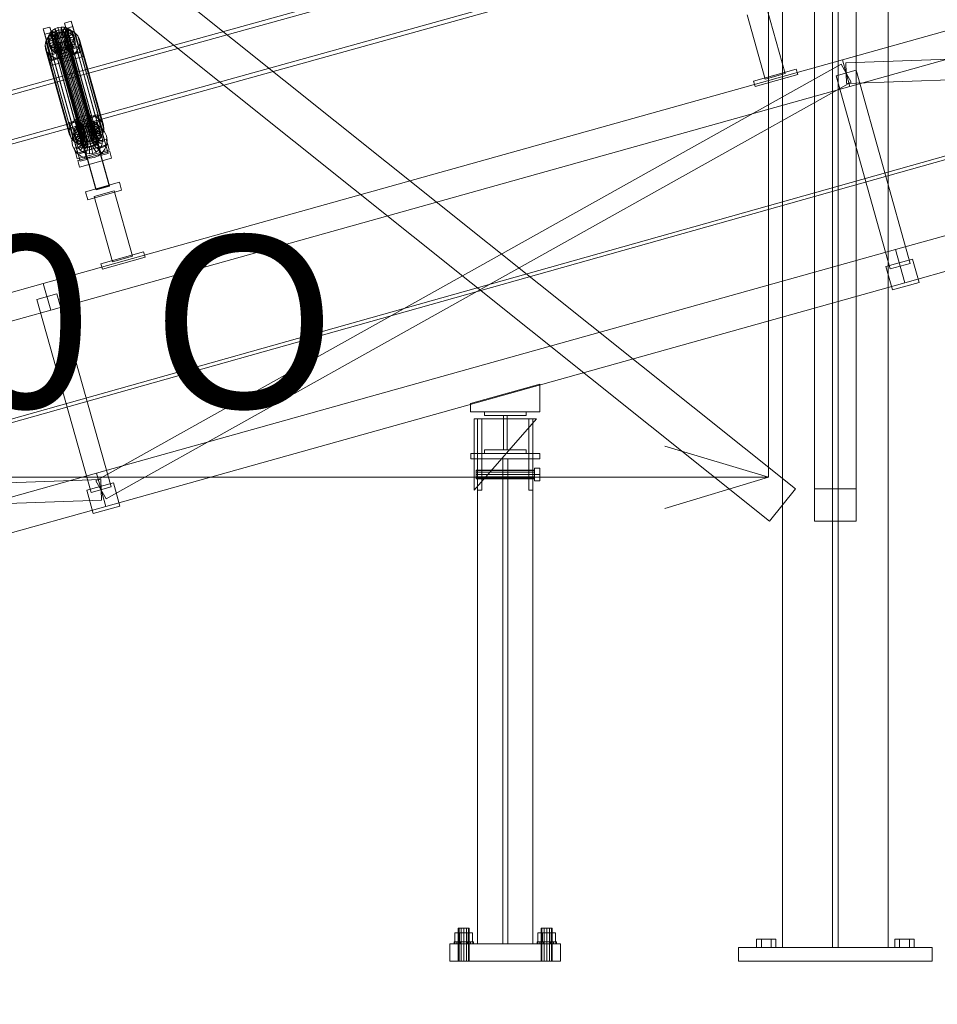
# Model space of a CAD drawing. Header units: millimetres. Extents: x -2233 to 61924, y -68080 to 6847.
# Tile 664 of 1022: x 3716 to 5043, y -62 to 1362. Entities that reach past the tile are written whole.
import ezdxf

# ---------------------------------------------------------------- set-up
doc = ezdxf.new("R2010")
doc.units = ezdxf.units.MM
for name, color, linetype, lineweight in [('COTAS_O', 1, 'Continuous', 0), ('COTAS_P', 1, 'Continuous', 0), ('lateral_C01', 7, 'Continuous', 0), ('lateral_tolva', 7, 'Continuous', 0)]:
    doc.layers.add(name, color=color, linetype=linetype, lineweight=lineweight)
doc.dimstyles.new('R19_100', dxfattribs={"dimtxt": 250, "dimasz": 150, "dimexe": 150, "dimexo": 80, "dimgap": 100, "dimtad": 1, "dimtih": 1, "dimtoh": 1, "dimdsep": 46, "dimcen": 0.09, "dimadec": 0, "dimazin": 0, "dimtfac": 1, "dimtdec": 4, "dimtofl": 0, "dimtmove": 0, "dimatfit": 3, "dimfxl": 1, "dimtolj": 1, "dimtzin": 0, "dimarcsym": 0})

# ---------------------------------------------------------------- blocks, each defined once
blk = doc.blocks.new('DIM_R27_1')
at = {"layer": 'COTAS_P'}
for p, q in [((807.3, 1106.7), (9950.7, 3666.7)), ((9950.7, 3666.7), (9794.1, 3669.6)), ((9950.7, 3666.7), (9818.4, 3582.9)), ((10193.4, 2800), (9950.7, 3666.7)), ((807.3, 1106.7), (939.7, 1190.4)), ((1050, 240), (807.3, 1106.7)), ((807.3, 1106.7), (963.9, 1103.8))]:
    blk.add_line(p, q, dxfattribs=at)
blk.add_text('9495 P', height=250, rotation=15.6414, dxfattribs=at).set_placement((5352.1, 2483))
blk = doc.blocks.new('DIM_R27_21')
at = {"layer": 'COTAS_O'}
for p, q in [((1349.2, 1600), (1349.2, 700)), ((4799.2, 1600), (4799.2, 700)), ((1349.2, 700), (1499.2, 745)), ((4799.2, 700), (4649.2, 745)), ((1349.2, 700), (4799.2, 700)), ((1349.2, 700), (1499.2, 655)), ((4799.2, 700), (4649.2, 655))]:
    blk.add_line(p, q, dxfattribs=at)
blk.add_text('3450 O', height=250, dxfattribs=at).set_placement((3074.2, 800))
blk = doc.blocks.new('DIM_R27_33')
at = {"layer": 'COTAS_P'}
for p, q in [((857.9, 0), (857.9, -2500)), ((61924.1, 0), (61924.1, -2500)), ((857.9, -2500), (1007.9, -2455)), ((61924.1, -2500), (61774.1, -2455)), ((857.9, -2500), (61924.1, -2500)), ((857.9, -2500), (1007.9, -2545)), ((61924.1, -2500), (61774.1, -2545))]:
    blk.add_line(p, q, dxfattribs=at)
blk.add_text('61066.24 P', height=250, dxfattribs=at).set_placement((31391, -2400))

msp = doc.modelspace()

# ---------------------------------------------------------------- linework, layer by layer
at = {"layer": 'lateral_C01'}
for p, q in [((1103.221, 51.156), (10242.208, 2626.749)), ((1104.577, 46.344), (10243.564, 2621.936)), ((4905.916, 1304.018), (6061.478, 1627.557)), ((4916.701, 1265.499), (6072.263, 1589.038)), ((4734.419, 1546.12), (3790.259, 1283.507)), ((3791.867, 1277.726), (4736.026, 1540.34)), ((3808.703, 1217.195), (4752.863, 1479.808)), ((4754.471, 1474.028), (3810.311, 1211.415)), ((4768.336, 1368.872), (4794.366, 1275.901)), ((4823.255, 1283.989), (4797.225, 1376.96)), ((3781.114, 1357.254), (3790.744, 1359.95)), ((3783.266, 1349.518), (3781.114, 1357.254)), ((3781.114, 1357.254), (3791.747, 1319.4)), ((3790.744, 1359.95), (3792.896, 1352.214)), ((3801.377, 1322.096), (3790.744, 1359.95)), ((3750.3, 1348.627), (3759.929, 1351.323)), ((3752.451, 1340.89), (3750.3, 1348.627)), ((3750.3, 1348.627), (3760.932, 1310.772)), ((3762.081, 1343.586), (3752.451, 1340.89)), ((3763.084, 1303.036), (3752.451, 1340.89)), ((3756.956, 1336.078), (3761.127, 1340.679)), ((3757.821, 1338.653), (3759.857, 1342.57)), ((3759.857, 1342.57), (3762.977, 1346.013)), ((3768.232, 1338.9), (3759.857, 1342.57)), ((3759.857, 1342.57), (3761.701, 1335.939)), ((3759.929, 1351.323), (3762.081, 1343.586)), ((3770.562, 1313.468), (3759.929, 1351.323)), ((3761.127, 1340.679), (3766.464, 1344.332)), ((3761.127, 1340.679), (3795.71, 1216.345)), ((3764.822, 1339.381), (3761.701, 1335.939)), ((3762.081, 1343.586), (3772.714, 1305.732)), ((3762.977, 1346.013), (3766.97, 1348.745)), ((3769.711, 1340.531), (3762.977, 1346.013)), ((3762.977, 1346.013), (3764.822, 1339.381)), ((3768.814, 1342.114), (3764.822, 1339.381)), ((3764.822, 1339.381), (3771.555, 1333.9)), ((3766.464, 1344.332), (3772.603, 1346.787)), ((3766.464, 1344.332), (3801.047, 1219.997)), ((3766.961, 1338.15), (3767.925, 1340.006)), ((3766.97, 1348.745), (3771.562, 1350.581)), ((3771.602, 1341.825), (3766.97, 1348.745)), ((3766.97, 1348.745), (3768.814, 1342.114)), ((3767.925, 1340.006), (3769.403, 1341.636)), ((3767.925, 1340.006), (3808.041, 1195.777)), ((3769.711, 1340.531), (3768.232, 1338.9)), ((3773.406, 1343.95), (3768.814, 1342.114)), ((3768.814, 1342.114), (3773.446, 1335.194)), ((3769.403, 1341.636), (3771.294, 1342.93)), ((3769.403, 1341.636), (3809.519, 1197.408)), ((3771.602, 1341.825), (3769.711, 1340.531)), ((3771.555, 1333.9), (3769.711, 1340.531)), ((3771.294, 1342.93), (3773.469, 1343.8)), ((3771.294, 1342.93), (3811.411, 1198.702)), ((3771.562, 1350.581), (3776.44, 1351.397)), ((3773.777, 1342.695), (3771.562, 1350.581)), ((3771.562, 1350.581), (3773.406, 1343.95)), ((3773.777, 1342.695), (3771.602, 1341.825)), ((3773.446, 1335.194), (3771.602, 1341.825)), ((3772.603, 1346.787), (3779.125, 1347.877)), ((3772.603, 1346.787), (3807.186, 1222.452)), ((3778.285, 1344.766), (3773.406, 1343.95)), ((3773.406, 1343.95), (3775.621, 1336.064)), ((3773.469, 1343.8), (3775.78, 1344.186)), ((3773.469, 1343.8), (3813.586, 1199.572)), ((3776.088, 1343.081), (3773.777, 1342.695)), ((3775.621, 1336.064), (3773.777, 1342.695)), ((3775.78, 1344.186), (3778.07, 1344.063)), ((3775.78, 1344.186), (3815.897, 1199.958)), ((3776.088, 1343.081), (3776.44, 1351.397)), ((3778.377, 1342.957), (3776.088, 1343.081)), ((3777.932, 1336.45), (3776.088, 1343.081)), ((3776.44, 1351.397), (3781.274, 1351.135)), ((3776.44, 1351.397), (3778.285, 1344.766)), ((3778.285, 1344.766), (3777.932, 1336.45)), ((3778.07, 1344.063), (3780.182, 1343.437)), ((3778.07, 1344.063), (3818.186, 1199.834)), ((3783.118, 1344.504), (3778.285, 1344.766)), ((3778.377, 1342.957), (3781.274, 1351.135)), ((3780.489, 1342.332), (3778.377, 1342.957)), ((3780.222, 1336.326), (3778.377, 1342.957)), ((3779.125, 1347.877), (3785.587, 1347.528)), ((3779.125, 1347.877), (3813.708, 1223.542)), ((3780.182, 1343.437), (3781.972, 1342.353)), ((3780.182, 1343.437), (3820.298, 1199.209)), ((3783.118, 1344.504), (3780.222, 1336.326)), ((3780.489, 1342.332), (3785.732, 1349.815)), ((3782.279, 1341.248), (3780.489, 1342.332)), ((3782.333, 1335.701), (3780.489, 1342.332)), ((3781.274, 1351.135), (3785.732, 1349.815)), ((3781.274, 1351.135), (3783.118, 1344.504)), ((3781.972, 1342.353), (3783.318, 1340.883)), ((3781.972, 1342.353), (3822.088, 1198.125)), ((3782.279, 1341.248), (3789.511, 1347.526)), ((3783.626, 1339.778), (3782.279, 1341.248)), ((3784.124, 1334.617), (3782.279, 1341.248)), ((3787.576, 1343.184), (3782.333, 1335.701)), ((3787.576, 1343.184), (3783.118, 1344.504)), ((3792.896, 1352.214), (3783.266, 1349.518)), ((3793.899, 1311.664), (3783.266, 1349.518)), ((3783.318, 1340.883), (3784.13, 1339.129)), ((3783.318, 1340.883), (3823.435, 1196.655)), ((3783.626, 1339.778), (3792.354, 1344.424)), ((3784.437, 1338.024), (3783.626, 1339.778)), ((3785.47, 1333.147), (3783.626, 1339.778)), ((3791.356, 1340.895), (3784.124, 1334.617)), ((3784.13, 1339.129), (3784.35, 1337.209)), ((3824.246, 1194.901), (3784.13, 1339.129)), ((3794.067, 1340.72), (3784.437, 1338.024)), ((3785.587, 1347.528), (3791.547, 1345.763)), ((3785.587, 1347.528), (3820.17, 1223.193)), ((3785.732, 1349.815), (3789.511, 1347.526)), ((3785.732, 1349.815), (3787.576, 1343.184)), ((3791.356, 1340.895), (3787.576, 1343.184)), ((3789.511, 1347.526), (3792.354, 1344.424)), ((3789.511, 1347.526), (3791.356, 1340.895)), ((3794.198, 1337.793), (3791.356, 1340.895)), ((3791.547, 1345.763), (3796.599, 1342.702)), ((3791.547, 1345.763), (3826.13, 1221.428)), ((3792.354, 1344.424), (3794.067, 1340.72)), ((3792.354, 1344.424), (3794.198, 1337.793)), ((3792.896, 1352.214), (3803.529, 1314.36)), ((3795.911, 1334.089), (3794.067, 1340.72)), ((3794.067, 1340.72), (3794.533, 1336.667)), ((3796.599, 1342.702), (3800.399, 1338.555)), ((3796.599, 1342.702), (3831.182, 1218.367)), ((4910.771, 1299.749), (6144.521, 1344.027)), ((4982.757, 1029.572), (6138.318, 1353.111)), ((3753.147, 1325.325), (3754.234, 1330.841)), ((3753.77, 1319.908), (3753.147, 1325.325)), ((3753.147, 1325.325), (3787.731, 1200.991)), ((3754.234, 1330.841), (3756.956, 1336.078)), ((3754.234, 1330.841), (3788.817, 1206.506)), ((3756.956, 1336.078), (3791.539, 1211.743)), ((3757.008, 1334.527), (3757.821, 1338.653)), ((3766.883, 1335.091), (3757.008, 1334.527)), ((3757.008, 1334.527), (3758.853, 1327.896)), ((3757.474, 1330.475), (3757.008, 1334.527)), ((3767.104, 1333.171), (3757.474, 1330.475)), ((3757.474, 1330.475), (3759.318, 1323.844)), ((3759.187, 1326.771), (3757.474, 1330.475)), ((3767.268, 1337.045), (3757.821, 1338.653)), ((3757.821, 1338.653), (3759.665, 1332.022)), ((3759.665, 1332.022), (3758.853, 1327.896)), ((3758.853, 1327.896), (3768.727, 1328.459)), ((3758.853, 1327.896), (3759.318, 1323.844)), ((3767.915, 1331.417), (3759.187, 1326.771)), ((3759.187, 1326.771), (3761.031, 1320.14)), ((3762.03, 1323.669), (3759.187, 1326.771)), ((3759.318, 1323.844), (3768.948, 1326.54)), ((3761.701, 1335.939), (3759.665, 1332.022)), ((3759.665, 1332.022), (3769.112, 1330.414)), ((3761.031, 1320.14), (3769.759, 1324.785)), ((3761.701, 1335.939), (3770.077, 1332.269)), ((3769.262, 1329.947), (3762.03, 1323.669)), ((3771.052, 1328.863), (3765.809, 1321.38)), ((3766.576, 1336.196), (3766.961, 1338.15)), ((3766.796, 1334.276), (3766.576, 1336.196)), ((3766.576, 1336.196), (3806.692, 1191.967)), ((3767.608, 1332.522), (3766.796, 1334.276)), ((3766.796, 1334.276), (3806.913, 1190.048)), ((3767.268, 1337.045), (3766.883, 1335.091)), ((3768.727, 1328.459), (3766.883, 1335.091)), ((3766.883, 1335.091), (3767.104, 1333.171)), ((3766.961, 1338.15), (3807.077, 1193.922)), ((3768.948, 1326.54), (3767.104, 1333.171)), ((3767.104, 1333.171), (3767.915, 1331.417)), ((3768.232, 1338.9), (3767.268, 1337.045)), ((3769.112, 1330.414), (3767.268, 1337.045)), ((3768.954, 1331.052), (3767.608, 1332.522)), ((3767.608, 1332.522), (3807.724, 1188.293)), ((3769.759, 1324.785), (3767.915, 1331.417)), ((3767.915, 1331.417), (3769.262, 1329.947)), ((3770.077, 1332.269), (3768.232, 1338.9)), ((3768.727, 1328.459), (3769.112, 1330.414)), ((3768.948, 1326.54), (3768.727, 1328.459)), ((3769.759, 1324.785), (3768.948, 1326.54)), ((3770.744, 1329.968), (3768.954, 1331.052)), ((3768.954, 1331.052), (3809.071, 1186.824)), ((3769.112, 1330.414), (3770.077, 1332.269)), ((3771.106, 1323.316), (3769.262, 1329.947)), ((3769.262, 1329.947), (3771.052, 1328.863)), ((3771.106, 1323.316), (3769.759, 1324.785)), ((3770.077, 1332.269), (3771.555, 1333.9)), ((3773.164, 1328.237), (3770.267, 1320.06)), ((3772.856, 1329.343), (3770.744, 1329.968)), ((3770.744, 1329.968), (3810.861, 1185.74)), ((3772.896, 1322.232), (3771.052, 1328.863)), ((3771.052, 1328.863), (3773.164, 1328.237)), ((3771.555, 1333.9), (3773.446, 1335.194)), ((3775.146, 1329.219), (3772.856, 1329.343)), ((3772.856, 1329.343), (3812.973, 1185.114)), ((3775.008, 1321.606), (3773.164, 1328.237)), ((3773.164, 1328.237), (3775.453, 1328.114)), ((3773.446, 1335.194), (3775.621, 1336.064)), ((3775.453, 1328.114), (3775.1, 1319.798)), ((3777.457, 1329.605), (3775.146, 1329.219)), ((3775.146, 1329.219), (3815.262, 1184.99)), ((3775.453, 1328.114), (3777.764, 1328.5)), ((3777.297, 1321.482), (3775.453, 1328.114)), ((3775.621, 1336.064), (3777.932, 1336.45)), ((3779.632, 1330.475), (3777.457, 1329.605)), ((3777.457, 1329.605), (3817.573, 1185.377)), ((3777.764, 1328.5), (3779.939, 1329.37)), ((3777.764, 1328.5), (3779.979, 1320.613)), ((3779.608, 1321.869), (3777.764, 1328.5)), ((3777.932, 1336.45), (3780.222, 1336.326)), ((3781.523, 1331.769), (3779.632, 1330.475)), ((3779.632, 1330.475), (3819.748, 1186.246)), ((3779.939, 1329.37), (3781.83, 1330.664)), ((3779.939, 1329.37), (3784.571, 1322.45)), ((3781.784, 1322.738), (3779.939, 1329.37)), ((3780.222, 1336.326), (3782.333, 1335.701)), ((3783.001, 1333.4), (3781.523, 1331.769)), ((3781.523, 1331.769), (3821.639, 1187.541)), ((3781.83, 1330.664), (3783.308, 1332.294)), ((3781.83, 1330.664), (3788.564, 1325.182)), ((3783.675, 1324.033), (3781.83, 1330.664)), ((3782.333, 1335.701), (3784.124, 1334.617)), ((3783.965, 1335.255), (3783.001, 1333.4)), ((3783.001, 1333.4), (3823.117, 1189.171)), ((3783.308, 1332.294), (3784.273, 1334.15)), ((3783.308, 1332.294), (3791.684, 1328.624)), ((3785.153, 1325.663), (3783.308, 1332.294)), ((3785.153, 1325.663), (3783.675, 1324.033)), ((3784.35, 1337.209), (3783.965, 1335.255)), ((3783.965, 1335.255), (3824.082, 1191.027)), ((3784.124, 1334.617), (3785.47, 1333.147)), ((3784.273, 1334.15), (3784.658, 1336.104)), ((3784.273, 1334.15), (3793.72, 1332.542)), ((3786.117, 1327.519), (3784.273, 1334.15)), ((3784.35, 1337.209), (3824.467, 1192.981)), ((3784.437, 1338.024), (3786.282, 1331.393)), ((3784.658, 1336.104), (3784.437, 1338.024)), ((3788.564, 1325.182), (3784.571, 1322.45)), ((3784.658, 1336.104), (3794.533, 1336.667)), ((3786.502, 1329.473), (3784.658, 1336.104)), ((3786.117, 1327.519), (3785.153, 1325.663)), ((3793.528, 1321.993), (3785.153, 1325.663)), ((3794.198, 1337.793), (3785.47, 1333.147)), ((3785.47, 1333.147), (3786.282, 1331.393)), ((3786.502, 1329.473), (3786.117, 1327.519)), ((3795.564, 1325.911), (3786.117, 1327.519)), ((3786.282, 1331.393), (3795.911, 1334.089)), ((3786.282, 1331.393), (3786.502, 1329.473)), ((3796.377, 1330.036), (3786.502, 1329.473)), ((3791.684, 1328.624), (3788.564, 1325.182)), ((3788.564, 1325.182), (3790.408, 1318.551)), ((3793.72, 1332.542), (3791.684, 1328.624)), ((3791.684, 1328.624), (3793.528, 1321.993)), ((3793.528, 1321.993), (3795.564, 1325.911)), ((3794.533, 1336.667), (3793.72, 1332.542)), ((3793.72, 1332.542), (3795.564, 1325.911)), ((3795.911, 1334.089), (3794.198, 1337.793)), ((3794.533, 1336.667), (3796.377, 1330.036)), ((3795.564, 1325.911), (3796.377, 1330.036)), ((3796.377, 1330.036), (3795.911, 1334.089)), ((3800.399, 1338.555), (3802.689, 1333.604)), ((3800.399, 1338.555), (3834.982, 1214.22)), ((3803.312, 1328.186), (3802.225, 1322.671)), ((3802.689, 1333.604), (3803.312, 1328.186)), ((3837.272, 1209.269), (3802.689, 1333.604)), ((3803.312, 1328.186), (3837.895, 1203.851)), ((3756.06, 1314.956), (3753.77, 1319.908)), ((3753.77, 1319.908), (3788.353, 1195.573)), ((3759.86, 1310.809), (3756.06, 1314.956)), ((3756.06, 1314.956), (3790.643, 1190.622)), ((3757.6, 1311.541), (3803.823, 1324.482)), ((3759.752, 1303.804), (3757.6, 1311.541)), ((3757.6, 1311.541), (3759.816, 1303.654)), ((3759.318, 1323.844), (3761.031, 1320.14)), ((3805.975, 1316.746), (3759.752, 1303.804)), ((3806.038, 1316.596), (3759.816, 1303.654)), ((3764.913, 1307.749), (3759.86, 1310.809)), ((3759.86, 1310.809), (3794.444, 1186.475)), ((3770.562, 1313.468), (3760.932, 1310.772)), ((3760.932, 1310.772), (3763.084, 1303.036)), ((3761.031, 1320.14), (3763.874, 1317.038)), ((3762.03, 1323.669), (3763.874, 1317.038)), ((3765.809, 1321.38), (3762.03, 1323.669)), ((3763.874, 1317.038), (3771.106, 1323.316)), ((3763.874, 1317.038), (3767.653, 1314.749)), ((3765.809, 1321.38), (3767.653, 1314.749)), ((3770.267, 1320.06), (3765.809, 1321.38)), ((3767.653, 1314.749), (3772.896, 1322.232)), ((3767.653, 1314.749), (3772.112, 1313.428)), ((3770.267, 1320.06), (3772.112, 1313.428)), ((3775.1, 1319.798), (3770.267, 1320.06)), ((3772.714, 1305.732), (3770.562, 1313.468)), ((3772.896, 1322.232), (3771.106, 1323.316)), ((3772.112, 1313.428), (3775.008, 1321.606)), ((3772.112, 1313.428), (3776.945, 1313.167)), ((3772.124, 1311.57), (3791.383, 1316.962)), ((3772.192, 1311.324), (3772.124, 1311.57)), ((3826.755, 1116.459), (3772.124, 1311.57)), ((3791.451, 1316.717), (3772.192, 1311.324)), ((3826.824, 1116.214), (3772.192, 1311.324)), ((3775.008, 1321.606), (3772.896, 1322.232)), ((3777.297, 1321.482), (3775.008, 1321.606)), ((3779.979, 1320.613), (3775.1, 1319.798)), ((3775.1, 1319.798), (3776.945, 1313.167)), ((3776.945, 1313.167), (3777.297, 1321.482)), ((3776.945, 1313.167), (3781.824, 1313.982)), ((3779.608, 1321.869), (3777.297, 1321.482)), ((3781.784, 1322.738), (3779.608, 1321.869)), ((3781.824, 1313.982), (3779.608, 1321.869)), ((3784.571, 1322.45), (3779.979, 1320.613)), ((3779.979, 1320.613), (3781.824, 1313.982)), ((3783.675, 1324.033), (3781.784, 1322.738)), ((3786.416, 1315.819), (3781.784, 1322.738)), ((3781.824, 1313.982), (3786.416, 1315.819)), ((3790.408, 1318.551), (3783.675, 1324.033)), ((3784.571, 1322.45), (3786.416, 1315.819)), ((3786.416, 1315.819), (3790.408, 1318.551)), ((3795.332, 1312.832), (3789.995, 1309.18)), ((3790.408, 1318.551), (3793.528, 1321.993)), ((3791.383, 1316.962), (3791.451, 1316.717)), ((3846.014, 1121.852), (3791.383, 1316.962)), ((3791.451, 1316.717), (3846.083, 1121.606)), ((3801.377, 1322.096), (3791.747, 1319.4)), ((3791.747, 1319.4), (3793.899, 1311.664)), ((3793.899, 1311.664), (3803.529, 1314.36)), ((3799.504, 1317.434), (3795.332, 1312.832)), ((3795.332, 1312.832), (3829.915, 1188.498)), ((3802.225, 1322.671), (3799.504, 1317.434)), ((3799.504, 1317.434), (3834.087, 1193.099)), ((3803.529, 1314.36), (3801.377, 1322.096)), ((3802.225, 1322.671), (3836.808, 1198.336)), ((3803.823, 1324.482), (3805.975, 1316.746)), ((3806.038, 1316.596), (3803.823, 1324.482)), ((3805.975, 1316.746), (3808.19, 1308.859)), ((3808.19, 1308.859), (3806.038, 1316.596)), ((4911.847, 1269.768), (6145.597, 1314.046)), ((3750.355, 980.479), (4905.916, 1304.018)), ((3761.967, 1295.918), (3759.752, 1303.804)), ((3759.816, 1303.654), (3761.967, 1295.918)), ((3761.967, 1295.918), (3808.19, 1308.859)), ((3763.084, 1303.036), (3772.714, 1305.732)), ((3770.873, 1305.984), (3764.913, 1307.749)), ((3764.913, 1307.749), (3799.496, 1183.414)), ((3777.334, 1305.635), (3770.873, 1305.984)), ((3770.873, 1305.984), (3805.456, 1181.649)), ((3783.856, 1306.725), (3777.334, 1305.635)), ((3777.334, 1305.635), (3811.917, 1181.3)), ((3789.995, 1309.18), (3783.856, 1306.725)), ((3783.856, 1306.725), (3818.439, 1182.39)), ((3789.995, 1309.18), (3824.578, 1184.845)), ((3826.611, 695.049), (4903.985, 1297.849)), ((4903.985, 1297.849), (4918.633, 1271.668)), ((4905.916, 1304.018), (4916.701, 1265.499)), ((4910.771, 1299.749), (4911.847, 1269.768)), ((4996.238, 981.424), (6151.799, 1304.962)), ((3790.259, 1283.507), (2846.1, 1020.894)), ((3808.703, 1217.195), (3790.259, 1283.507)), ((3790.259, 1283.507), (3791.867, 1277.726)), ((4777.457, 1273.243), (4839.086, 1290.499)), ((4779.613, 1265.54), (4841.243, 1282.795)), ((4794.366, 1275.901), (4823.255, 1283.989)), ((4841.243, 1282.795), (4839.086, 1290.499)), ((4925.753, 1288.803), (4896.864, 1280.714)), ((4925.753, 1288.803), (5003.942, 1009.542)), ((2847.707, 1015.113), (3791.867, 1277.726)), ((3791.867, 1277.726), (3810.311, 1211.415)), ((3841.26, 668.869), (4918.633, 1271.668)), ((4777.457, 1273.243), (4779.613, 1265.54)), ((4975.053, 1001.454), (4896.864, 1280.714)), ((3761.139, 941.96), (4916.701, 1265.499)), ((2864.544, 954.582), (3808.703, 1217.195)), ((3810.311, 1211.415), (2866.152, 948.801)), ((3787.957, 1213.24), (3797.586, 1215.936)), ((3790.108, 1205.504), (3787.957, 1213.24)), ((3787.957, 1213.24), (3798.589, 1175.386)), ((3791.539, 1211.743), (3788.817, 1206.506)), ((3795.71, 1216.345), (3791.539, 1211.743)), ((3801.047, 1219.997), (3795.71, 1216.345)), ((3797.586, 1215.936), (3799.738, 1208.2)), ((3808.219, 1178.082), (3797.586, 1215.936)), ((3800.634, 1210.626), (3804.627, 1213.358)), ((3807.186, 1222.452), (3801.047, 1219.997)), ((3804.214, 1208.809), (3810.311, 1211.415)), ((3804.627, 1213.358), (3809.219, 1215.195)), ((3809.259, 1206.439), (3804.627, 1213.358)), ((3804.627, 1213.358), (3806.471, 1206.727)), ((3813.708, 1223.542), (3807.186, 1222.452)), ((3809.219, 1215.195), (3814.098, 1216.01)), ((3811.434, 1207.308), (3809.219, 1215.195)), ((3809.219, 1215.195), (3811.063, 1208.564)), ((3810.311, 1211.415), (3816.875, 1212.354)), ((3820.17, 1223.193), (3813.708, 1223.542)), ((3813.745, 1207.695), (3814.098, 1216.01)), ((3814.098, 1216.01), (3818.931, 1215.749)), ((3814.098, 1216.01), (3815.942, 1209.379)), ((3816.034, 1207.571), (3818.931, 1215.749)), ((3816.875, 1212.354), (3823.458, 1211.562)), ((3818.146, 1206.945), (3823.389, 1214.428)), ((3818.772, 1221.868), (3828.401, 1224.564)), ((3820.923, 1214.131), (3818.772, 1221.868)), ((3818.772, 1221.868), (3829.404, 1184.013)), ((3818.931, 1215.749), (3823.389, 1214.428)), ((3818.931, 1215.749), (3820.775, 1209.117)), ((3819.936, 1205.861), (3827.168, 1212.139)), ((3826.13, 1221.428), (3820.17, 1223.193)), ((3830.553, 1216.827), (3820.923, 1214.131)), ((3831.556, 1176.277), (3820.923, 1214.131)), ((3821.551, 1212.069), (3831.181, 1214.765)), ((3821.551, 1212.069), (3834.493, 1165.847)), ((3823.389, 1214.428), (3827.168, 1212.139)), ((3823.389, 1214.428), (3825.233, 1207.797)), ((3823.458, 1211.562), (3829.612, 1209.093)), ((3831.182, 1218.367), (3826.13, 1221.428)), ((3827.168, 1212.139), (3830.011, 1209.037)), ((3827.168, 1212.139), (3829.013, 1205.508)), ((3828.401, 1224.564), (3830.553, 1216.827)), ((3839.034, 1186.709), (3828.401, 1224.564)), ((3830.553, 1216.827), (3841.186, 1178.973)), ((3844.122, 1168.543), (3831.181, 1214.765)), ((3834.982, 1214.22), (3831.182, 1218.367)), ((3837.272, 1209.269), (3834.982, 1214.22)), ((3788.817, 1206.506), (3787.731, 1200.991)), ((3787.731, 1200.991), (3788.353, 1195.573)), ((3799.738, 1208.2), (3790.108, 1205.504)), ((3800.741, 1167.649), (3790.108, 1205.504)), ((3790.736, 1203.442), (3800.366, 1206.138)), ((3790.736, 1203.442), (3803.678, 1157.219)), ((3792.553, 1193.254), (3795.022, 1199.408)), ((3794.665, 1199.141), (3795.478, 1203.266)), ((3804.54, 1199.704), (3794.665, 1199.141)), ((3794.665, 1199.141), (3796.51, 1192.51)), ((3795.131, 1195.088), (3794.665, 1199.141)), ((3795.022, 1199.408), (3798.999, 1204.714)), ((3804.761, 1197.784), (3795.131, 1195.088)), ((3795.478, 1203.266), (3797.514, 1207.184)), ((3804.925, 1201.658), (3795.478, 1203.266)), ((3795.478, 1203.266), (3797.322, 1196.635)), ((3797.322, 1196.635), (3796.51, 1192.51)), ((3799.358, 1200.553), (3797.322, 1196.635)), ((3797.322, 1196.635), (3806.77, 1195.027)), ((3797.514, 1207.184), (3800.634, 1210.626)), ((3805.89, 1203.514), (3797.514, 1207.184)), ((3797.514, 1207.184), (3799.358, 1200.553)), ((3798.999, 1204.714), (3804.214, 1208.809)), ((3802.479, 1203.995), (3799.358, 1200.553)), ((3799.358, 1200.553), (3807.734, 1196.883)), ((3799.738, 1208.2), (3810.371, 1170.345)), ((3813.307, 1159.915), (3800.366, 1206.138)), ((3800.6, 1196.27), (3803.575, 1200.239)), ((3807.368, 1205.144), (3800.634, 1210.626)), ((3800.634, 1210.626), (3802.479, 1203.995)), ((3806.471, 1206.727), (3802.479, 1203.995)), ((3802.479, 1203.995), (3809.212, 1198.513)), ((3803.575, 1200.239), (3807.476, 1203.302)), ((3810.725, 1193.248), (3803.575, 1200.239)), ((3804.925, 1201.658), (3804.54, 1199.704)), ((3806.385, 1193.073), (3804.54, 1199.704)), ((3804.54, 1199.704), (3804.761, 1197.784)), ((3806.605, 1191.153), (3804.761, 1197.784)), ((3804.761, 1197.784), (3805.572, 1196.03)), ((3805.89, 1203.514), (3804.925, 1201.658)), ((3806.77, 1195.027), (3804.925, 1201.658)), ((3807.368, 1205.144), (3805.89, 1203.514)), ((3807.734, 1196.883), (3805.89, 1203.514)), ((3811.063, 1208.564), (3806.471, 1206.727)), ((3806.471, 1206.727), (3811.103, 1199.807)), ((3806.77, 1195.027), (3807.734, 1196.883)), ((3809.259, 1206.439), (3807.368, 1205.144)), ((3809.212, 1198.513), (3807.368, 1205.144)), ((3807.476, 1203.302), (3812.037, 1205.252)), ((3812.573, 1194.699), (3807.476, 1203.302)), ((3807.734, 1196.883), (3809.212, 1198.513)), ((3809.519, 1197.408), (3808.041, 1195.777)), ((3809.212, 1198.513), (3811.103, 1199.807)), ((3811.434, 1207.308), (3809.259, 1206.439)), ((3811.103, 1199.807), (3809.259, 1206.439)), ((3811.411, 1198.702), (3809.519, 1197.408)), ((3815.942, 1209.379), (3811.063, 1208.564)), ((3811.063, 1208.564), (3813.278, 1200.677)), ((3811.103, 1199.807), (3813.278, 1200.677)), ((3813.586, 1199.572), (3811.411, 1198.702)), ((3813.745, 1207.695), (3811.434, 1207.308)), ((3813.278, 1200.677), (3811.434, 1207.308)), ((3812.037, 1205.252), (3816.947, 1205.954)), ((3814.733, 1195.622), (3812.037, 1205.252)), ((3813.278, 1200.677), (3815.589, 1201.063)), ((3815.897, 1199.958), (3813.586, 1199.572)), ((3816.034, 1207.571), (3813.745, 1207.695)), ((3815.589, 1201.063), (3813.745, 1207.695)), ((3815.942, 1209.379), (3815.589, 1201.063)), ((3815.589, 1201.063), (3817.879, 1200.94)), ((3818.186, 1199.834), (3815.897, 1199.958)), ((3820.775, 1209.117), (3815.942, 1209.379)), ((3818.146, 1206.945), (3816.034, 1207.571)), ((3817.879, 1200.94), (3816.034, 1207.571)), ((3817.059, 1195.955), (3816.947, 1205.954)), ((3816.947, 1205.954), (3821.871, 1205.362)), ((3820.775, 1209.117), (3817.879, 1200.94)), ((3817.879, 1200.94), (3819.991, 1200.314)), ((3819.936, 1205.861), (3818.146, 1206.945)), ((3819.991, 1200.314), (3818.146, 1206.945)), ((3820.298, 1199.209), (3818.186, 1199.834)), ((3819.391, 1195.674), (3821.871, 1205.362)), ((3819.487, 1195.277), (3820.966, 1196.908)), ((3821.283, 1204.392), (3819.936, 1205.861)), ((3821.781, 1199.23), (3819.936, 1205.861)), ((3825.233, 1207.797), (3819.991, 1200.314)), ((3819.991, 1200.314), (3821.781, 1199.23)), ((3822.088, 1198.125), (3820.298, 1199.209)), ((3825.233, 1207.797), (3820.775, 1209.117)), ((3820.966, 1196.908), (3821.93, 1198.763)), ((3820.966, 1196.908), (3829.341, 1193.238)), ((3822.81, 1190.277), (3820.966, 1196.908)), ((3821.283, 1204.392), (3830.011, 1209.037)), ((3822.094, 1202.637), (3821.283, 1204.392)), ((3823.127, 1197.76), (3821.283, 1204.392)), ((3821.572, 1194.799), (3826.475, 1203.515)), ((3829.013, 1205.508), (3821.781, 1199.23)), ((3821.781, 1199.23), (3823.127, 1197.76)), ((3821.871, 1205.362), (3826.475, 1203.515)), ((3821.93, 1198.763), (3822.315, 1200.718)), ((3821.93, 1198.763), (3831.377, 1197.155)), ((3823.774, 1192.132), (3821.93, 1198.763)), ((3823.435, 1196.655), (3822.088, 1198.125)), ((3831.724, 1205.333), (3822.094, 1202.637)), ((3822.094, 1202.637), (3823.939, 1196.006)), ((3822.315, 1200.718), (3822.094, 1202.637)), ((3822.315, 1200.718), (3832.19, 1201.281)), ((3824.159, 1194.086), (3822.315, 1200.718)), ((3831.856, 1202.406), (3823.127, 1197.76)), ((3823.127, 1197.76), (3823.939, 1196.006)), ((3824.246, 1194.901), (3823.435, 1196.655)), ((3823.452, 1193.39), (3830.443, 1200.54)), ((3823.939, 1196.006), (3833.568, 1198.702)), ((3824.903, 1191.542), (3833.507, 1196.639)), ((3829.013, 1205.508), (3825.233, 1207.797)), ((3826.475, 1203.515), (3830.443, 1200.54)), ((3831.856, 1202.406), (3829.013, 1205.508)), ((3831.377, 1197.155), (3829.341, 1193.238)), ((3829.612, 1209.093), (3834.918, 1205.116)), ((3830.011, 1209.037), (3831.724, 1205.333)), ((3830.011, 1209.037), (3831.856, 1202.406)), ((3830.443, 1200.54), (3833.507, 1196.639)), ((3832.19, 1201.281), (3831.377, 1197.155)), ((3831.377, 1197.155), (3833.222, 1190.524)), ((3833.568, 1198.702), (3831.724, 1205.333)), ((3831.724, 1205.333), (3832.19, 1201.281)), ((3833.568, 1198.702), (3831.856, 1202.406)), ((3832.19, 1201.281), (3834.034, 1194.649)), ((3833.507, 1196.639), (3835.456, 1192.078)), ((3834.034, 1194.649), (3833.568, 1198.702)), ((3834.087, 1193.099), (3836.808, 1198.336)), ((3834.918, 1205.116), (3839.013, 1199.901)), ((3836.808, 1198.336), (3837.895, 1203.851)), ((3837.895, 1203.851), (3837.272, 1209.269)), ((3839.013, 1199.901), (3841.619, 1193.803)), ((3788.353, 1195.573), (3790.643, 1190.622)), ((3790.643, 1190.622), (3794.444, 1186.475)), ((3791.761, 1186.671), (3792.553, 1193.254)), ((3792.7, 1180.107), (3791.761, 1186.671)), ((3794.444, 1186.475), (3799.496, 1183.414)), ((3795.131, 1195.088), (3796.976, 1188.457)), ((3796.844, 1191.384), (3795.131, 1195.088)), ((3795.257, 1176.154), (3841.48, 1189.096)), ((3796.51, 1192.51), (3806.385, 1193.073)), ((3796.51, 1192.51), (3796.976, 1188.457)), ((3805.572, 1196.03), (3796.844, 1191.384)), ((3796.844, 1191.384), (3798.688, 1184.753)), ((3799.687, 1188.282), (3796.844, 1191.384)), ((3796.976, 1188.457), (3806.605, 1191.153)), ((3796.976, 1188.457), (3798.688, 1184.753)), ((3798.161, 1186.742), (3798.753, 1191.667)), ((3808.16, 1186.854), (3798.161, 1186.742)), ((3798.863, 1181.832), (3798.161, 1186.742)), ((3798.688, 1184.753), (3807.417, 1189.399)), ((3798.688, 1184.753), (3801.531, 1181.651)), ((3798.753, 1191.667), (3800.6, 1196.27)), ((3808.441, 1189.187), (3798.753, 1191.667)), ((3808.493, 1184.529), (3798.863, 1181.832)), ((3799.496, 1183.414), (3805.456, 1181.649)), ((3806.919, 1194.56), (3799.687, 1188.282)), ((3799.687, 1188.282), (3801.531, 1181.651)), ((3803.466, 1185.993), (3799.687, 1188.282)), ((3809.315, 1191.368), (3800.6, 1196.27)), ((3809.416, 1182.368), (3800.812, 1177.272)), ((3801.531, 1181.651), (3808.763, 1187.929)), ((3808.709, 1193.476), (3803.466, 1185.993)), ((3803.466, 1185.993), (3805.311, 1179.362)), ((3807.924, 1184.673), (3803.466, 1185.993)), ((3805.311, 1179.362), (3810.553, 1186.845)), ((3807.417, 1189.399), (3805.572, 1196.03)), ((3805.572, 1196.03), (3806.919, 1194.56)), ((3806.385, 1193.073), (3806.77, 1195.027)), ((3806.605, 1191.153), (3806.385, 1193.073)), ((3807.417, 1189.399), (3806.605, 1191.153)), ((3807.077, 1193.922), (3806.692, 1191.967)), ((3806.692, 1191.967), (3806.913, 1190.048)), ((3806.913, 1190.048), (3807.724, 1188.293)), ((3808.763, 1187.929), (3806.919, 1194.56)), ((3806.919, 1194.56), (3808.709, 1193.476)), ((3808.041, 1195.777), (3807.077, 1193.922)), ((3808.763, 1187.929), (3807.417, 1189.399)), ((3807.724, 1188.293), (3809.071, 1186.824)), ((3810.821, 1192.851), (3807.924, 1184.673)), ((3807.924, 1184.673), (3809.769, 1178.042)), ((3812.757, 1184.411), (3807.924, 1184.673)), ((3808.16, 1186.854), (3808.441, 1189.187)), ((3808.493, 1184.529), (3808.16, 1186.854)), ((3808.441, 1189.187), (3809.315, 1191.368)), ((3809.416, 1182.368), (3808.493, 1184.529)), ((3810.553, 1186.845), (3808.709, 1193.476)), ((3808.709, 1193.476), (3810.821, 1192.851)), ((3810.553, 1186.845), (3808.763, 1187.929)), ((3809.071, 1186.824), (3810.861, 1185.74)), ((3809.315, 1191.368), (3810.725, 1193.248)), ((3810.867, 1180.52), (3809.416, 1182.368)), ((3809.769, 1178.042), (3812.665, 1186.219)), ((3812.665, 1186.219), (3810.553, 1186.845)), ((3810.725, 1193.248), (3812.573, 1194.699)), ((3812.665, 1186.219), (3810.821, 1192.851)), ((3810.821, 1192.851), (3813.11, 1192.727)), ((3810.861, 1185.74), (3812.973, 1185.114)), ((3811.917, 1181.3), (3818.439, 1182.39)), ((3812.573, 1194.699), (3814.733, 1195.622)), ((3814.955, 1186.096), (3812.665, 1186.219)), ((3813.11, 1192.727), (3812.757, 1184.411)), ((3817.636, 1185.227), (3812.757, 1184.411)), ((3812.757, 1184.411), (3814.602, 1177.78)), ((3812.973, 1185.114), (3815.262, 1184.99)), ((3813.11, 1192.727), (3815.421, 1193.113)), ((3814.955, 1186.096), (3813.11, 1192.727)), ((3814.602, 1177.78), (3814.955, 1186.096)), ((3814.733, 1195.622), (3817.059, 1195.955)), ((3817.266, 1186.482), (3814.955, 1186.096)), ((3815.262, 1184.99), (3817.573, 1185.377)), ((3815.421, 1193.113), (3817.596, 1193.983)), ((3815.421, 1193.113), (3817.636, 1185.227)), ((3817.266, 1186.482), (3815.421, 1193.113)), ((3817.059, 1195.955), (3819.391, 1195.674)), ((3819.441, 1187.352), (3817.266, 1186.482)), ((3819.481, 1178.595), (3817.266, 1186.482)), ((3817.573, 1185.377), (3819.748, 1186.246)), ((3817.596, 1193.983), (3819.487, 1195.277)), ((3817.596, 1193.983), (3822.228, 1187.063)), ((3819.441, 1187.352), (3817.596, 1193.983)), ((3822.228, 1187.063), (3817.636, 1185.227)), ((3817.636, 1185.227), (3819.481, 1178.595)), ((3818.439, 1182.39), (3824.578, 1184.845)), ((3819.391, 1195.674), (3821.572, 1194.799)), ((3821.332, 1188.646), (3819.441, 1187.352)), ((3824.073, 1180.432), (3819.441, 1187.352)), ((3819.487, 1195.277), (3826.221, 1189.795)), ((3821.332, 1188.646), (3819.487, 1195.277)), ((3819.748, 1186.246), (3821.639, 1187.541)), ((3822.81, 1190.277), (3821.332, 1188.646)), ((3828.065, 1183.164), (3821.332, 1188.646)), ((3821.572, 1194.799), (3823.452, 1193.39)), ((3821.639, 1187.541), (3823.117, 1189.171)), ((3826.221, 1189.795), (3822.228, 1187.063)), ((3822.228, 1187.063), (3824.073, 1180.432)), ((3823.774, 1192.132), (3822.81, 1190.277)), ((3831.186, 1186.606), (3822.81, 1190.277)), ((3823.117, 1189.171), (3824.082, 1191.027)), ((3823.452, 1193.39), (3824.903, 1191.542)), ((3825.004, 1182.543), (3823.594, 1180.663)), ((3824.159, 1194.086), (3823.774, 1192.132)), ((3833.222, 1190.524), (3823.774, 1192.132)), ((3823.939, 1196.006), (3824.159, 1194.086)), ((3824.073, 1180.432), (3828.065, 1183.164)), ((3824.082, 1191.027), (3824.467, 1192.981)), ((3834.034, 1194.649), (3824.159, 1194.086)), ((3824.467, 1192.981), (3824.246, 1194.901)), ((3824.578, 1184.845), (3829.915, 1188.498)), ((3824.903, 1191.542), (3825.826, 1189.382)), ((3825.878, 1184.723), (3825.004, 1182.543)), ((3825.004, 1182.543), (3833.719, 1177.64)), ((3835.456, 1192.078), (3825.826, 1189.382)), ((3825.826, 1189.382), (3826.159, 1187.056)), ((3826.159, 1187.056), (3825.878, 1184.723)), ((3825.878, 1184.723), (3835.566, 1182.243)), ((3826.159, 1187.056), (3836.158, 1187.168)), ((3829.341, 1193.238), (3826.221, 1189.795)), ((3826.221, 1189.795), (3828.065, 1183.164)), ((3828.065, 1183.164), (3831.186, 1186.606)), ((3829.341, 1193.238), (3831.186, 1186.606)), ((3839.034, 1186.709), (3829.404, 1184.013)), ((3829.404, 1184.013), (3831.556, 1176.277)), ((3829.915, 1188.498), (3834.087, 1193.099)), ((3831.186, 1186.606), (3833.222, 1190.524)), ((3833.222, 1190.524), (3834.034, 1194.649)), ((3835.456, 1192.078), (3836.158, 1187.168)), ((3836.158, 1187.168), (3835.566, 1182.243)), ((3841.186, 1178.973), (3839.034, 1186.709)), ((3841.48, 1189.096), (3843.632, 1181.359)), ((3843.695, 1181.209), (3841.48, 1189.096)), ((3841.619, 1193.803), (3842.558, 1187.24)), ((3842.558, 1187.24), (3841.766, 1180.656)), ((3795.306, 1174.01), (3792.7, 1180.107)), ((3797.409, 1168.418), (3795.257, 1176.154)), ((3795.257, 1176.154), (3797.473, 1168.268)), ((3799.401, 1168.795), (3795.306, 1174.01)), ((3843.632, 1181.359), (3797.409, 1168.418)), ((3799.624, 1160.531), (3797.409, 1168.418)), ((3843.695, 1181.209), (3797.473, 1168.268)), ((3797.473, 1168.268), (3799.624, 1160.531)), ((3808.219, 1178.082), (3798.589, 1175.386)), ((3798.589, 1175.386), (3800.741, 1167.649)), ((3800.812, 1177.272), (3798.863, 1181.832)), ((3804.707, 1164.817), (3799.401, 1168.795)), ((3799.624, 1160.531), (3845.847, 1173.473)), ((3800.249, 1158.336), (3846.472, 1171.278)), ((3800.741, 1167.649), (3810.371, 1170.345)), ((3803.876, 1173.371), (3800.812, 1177.272)), ((3801.531, 1181.651), (3805.311, 1179.362)), ((3810.867, 1180.52), (3803.876, 1173.371)), ((3807.844, 1170.395), (3803.876, 1173.371)), ((3805.311, 1179.362), (3809.769, 1178.042)), ((3805.456, 1181.649), (3811.917, 1181.3)), ((3812.747, 1179.111), (3807.844, 1170.395)), ((3812.448, 1168.549), (3807.844, 1170.395)), ((3810.371, 1170.345), (3808.219, 1178.082)), ((3809.703, 1176.46), (3828.962, 1181.853)), ((3809.927, 1175.66), (3809.703, 1176.46)), ((3826.447, 1116.671), (3809.703, 1176.46)), ((3809.769, 1178.042), (3814.602, 1177.78)), ((3829.186, 1181.053), (3809.927, 1175.66)), ((3826.67, 1115.871), (3809.927, 1175.66)), ((3812.747, 1179.111), (3810.867, 1180.52)), ((3814.928, 1178.236), (3812.448, 1168.549)), ((3817.372, 1167.956), (3812.448, 1168.549)), ((3814.928, 1178.236), (3812.747, 1179.111)), ((3814.602, 1177.78), (3819.481, 1178.595)), ((3817.26, 1177.956), (3814.928, 1178.236)), ((3819.586, 1178.288), (3817.26, 1177.956)), ((3817.26, 1177.956), (3817.372, 1167.956)), ((3822.282, 1168.659), (3817.372, 1167.956)), ((3819.481, 1178.595), (3824.073, 1180.432)), ((3821.746, 1179.212), (3819.586, 1178.288)), ((3819.586, 1178.288), (3822.282, 1168.659)), ((3823.594, 1180.663), (3821.746, 1179.212)), ((3821.746, 1179.212), (3826.843, 1170.608)), ((3826.843, 1170.608), (3822.282, 1168.659)), ((3823.594, 1180.663), (3830.744, 1173.671)), ((3830.744, 1173.671), (3826.843, 1170.608)), ((3828.962, 1181.853), (3829.186, 1181.053)), ((3845.706, 1122.064), (3828.962, 1181.853)), ((3829.186, 1181.053), (3845.93, 1121.265)), ((3835.32, 1169.197), (3830.105, 1165.102)), ((3833.719, 1177.64), (3830.744, 1173.671)), ((3831.556, 1176.277), (3841.186, 1178.973)), ((3835.566, 1182.243), (3833.719, 1177.64)), ((3834.493, 1165.847), (3844.122, 1168.543)), ((3839.297, 1174.502), (3835.32, 1169.197)), ((3841.766, 1180.656), (3839.297, 1174.502)), ((3843.632, 1181.359), (3845.847, 1173.473)), ((3845.847, 1173.473), (3843.695, 1181.209)), ((3849.168, 1161.648), (3846.472, 1171.278)), ((3800.249, 1158.336), (3802.946, 1148.706)), ((3802.946, 1148.706), (3849.168, 1161.648)), ((3803.678, 1157.219), (3813.307, 1159.915)), ((3810.861, 1162.349), (3804.707, 1164.817)), ((3817.444, 1161.557), (3810.861, 1162.349)), ((3832.99, 1167.503), (3813.731, 1162.111)), ((3826.565, 1116.274), (3813.731, 1162.111)), ((3824.008, 1162.496), (3817.444, 1161.557)), ((3830.105, 1165.102), (3824.008, 1162.496)), ((3832.99, 1167.503), (3845.824, 1121.666)), ((3811.465, 1113.084), (3860.384, 1126.781)), ((3863.619, 1115.225), (3860.384, 1126.781)), ((3811.465, 1113.084), (3814.701, 1101.529)), ((3814.701, 1101.529), (3863.619, 1115.225)), ((3824.176, 1106.259), (3853.065, 1114.347)), ((3845.706, 1122.064), (3826.447, 1116.671)), ((3826.447, 1116.671), (3826.67, 1115.871)), ((3845.824, 1121.666), (3826.565, 1116.274)), ((3826.67, 1115.871), (3845.93, 1121.265)), ((3846.014, 1121.852), (3826.755, 1116.459)), ((3826.755, 1116.459), (3826.824, 1116.214)), ((3826.824, 1116.214), (3846.083, 1121.606)), ((3845.93, 1121.265), (3845.706, 1122.064)), ((3846.083, 1121.606), (3846.014, 1121.852)), ((3879.547, 1019.766), (3853.065, 1114.347)), ((3824.176, 1106.259), (3850.658, 1011.678)), ((3827.195, 706.033), (4982.757, 1029.572)), ((3833.748, 1009.02), (3895.378, 1026.276)), ((3897.535, 1018.572), (3895.378, 1026.276)), ((4982.757, 1029.572), (4996.238, 981.424)), ((3835.905, 1001.316), (3897.535, 1018.572)), ((3850.658, 1011.678), (3879.547, 1019.766)), ((4968.89, 1004.92), (5007.408, 1015.705)), ((5016.845, 982.001), (5007.408, 1015.705)), ((3833.748, 1009.02), (3835.905, 1001.316)), ((4968.89, 1004.92), (4978.326, 971.216)), ((5003.942, 1009.542), (4975.053, 1001.454)), ((2594.793, 656.94), (3750.355, 980.479)), ((3750.355, 980.479), (3761.139, 941.96)), ((3840.676, 657.885), (4996.238, 981.424)), ((4978.326, 971.216), (5016.845, 982.001)), ((3770.192, 965.264), (3741.303, 957.176)), ((3819.491, 677.915), (3741.303, 957.176)), ((3770.192, 965.264), (3848.38, 686.003)), ((2605.578, 618.422), (3761.139, 941.96)), ((4368.187, 806.618), (4468.187, 834.616)), ((4468.187, 794.618), (4468.187, 834.616)), ((4368.187, 806.618), (4368.187, 794.618)), ((4368.187, 794.618), (4468.187, 794.618)), ((4373.457, 681.618), (4463.457, 784.618)), ((4463.457, 784.618), (4373.457, 784.618)), ((4373.457, 784.618), (4373.457, 681.618)), ((4378.457, 681.618), (4378.457, 784.618)), ((4378.457, 784.618), (4384.457, 784.618)), ((4384.457, 681.618), (4384.457, 784.618)), ((4388.457, 789.618), (4388.457, 794.618)), ((4388.457, 794.618), (4448.457, 794.618)), ((4448.457, 789.618), (4388.457, 789.618)), ((4415.957, 739.618), (4415.957, 789.618)), ((4415.957, 789.618), (4420.957, 789.618)), ((4420.957, 789.618), (4420.957, 739.618)), ((4448.457, 794.618), (4448.457, 789.618)), ((4452.457, 681.618), (4452.457, 784.618)), ((4452.457, 784.618), (4458.457, 784.618)), ((4458.457, 681.618), (4458.457, 784.618)), ((4368.457, 734.618), (4468.457, 734.618)), ((4368.457, 734.618), (4368.457, 726.618)), ((4368.457, 726.618), (4468.457, 726.618)), ((4378.457, 726.618), (4458.457, 726.618)), ((4378.457, 726.618), (4378.457, 25)), ((4388.457, 734.618), (4388.457, 739.618)), ((4388.457, 739.618), (4448.457, 739.618)), ((4448.457, 734.618), (4388.457, 734.618)), ((4414.957, 726.618), (4421.957, 726.618)), ((4414.957, 726.618), (4414.957, 25)), ((4420.957, 739.618), (4415.957, 739.618)), ((4421.957, 25), (4421.957, 726.618)), ((4448.457, 739.618), (4448.457, 734.618)), ((4458.457, 25), (4458.457, 726.618)), ((4468.457, 726.618), (4468.457, 734.618)), ((4460.457, 704.118), (4460.457, 713.125)), ((4460.457, 713.125), (4468.457, 713.125)), ((4468.457, 704.118), (4468.457, 713.125)), ((2671.634, 382.495), (3827.195, 706.033)), ((3827.195, 706.033), (3840.676, 657.885)), ((4376.457, 709.661), (4376.457, 710.518)), ((4376.457, 710.518), (4460.457, 710.518)), ((4376.457, 707.318), (4376.457, 709.661)), ((4376.457, 709.661), (4460.457, 709.661)), ((4376.457, 704.118), (4376.457, 707.318)), ((4376.457, 707.318), (4460.457, 707.318)), ((4376.457, 700.918), (4376.457, 704.118)), ((4460.457, 704.118), (4376.457, 704.118)), ((4376.457, 700.918), (4376.457, 698.575)), ((4376.457, 700.918), (4460.457, 700.918)), ((4376.457, 698.575), (4376.457, 697.718)), ((4376.457, 698.575), (4460.457, 698.575)), ((4460.457, 709.661), (4460.457, 710.518)), ((4460.457, 707.318), (4460.457, 709.661)), ((4460.457, 704.118), (4460.457, 707.318)), ((4460.457, 704.118), (4460.457, 700.918)), ((4460.457, 695.111), (4460.457, 704.118)), ((4468.457, 704.118), (4460.457, 704.118)), ((4460.457, 700.918), (4460.457, 698.575)), ((4460.457, 698.575), (4460.457, 697.718)), ((4468.457, 704.118), (4468.457, 695.111)), ((2599.647, 652.671), (3833.398, 696.949)), ((3813.328, 681.382), (3851.847, 692.166)), ((3848.38, 686.003), (3819.491, 677.915)), ((3826.611, 695.049), (3841.26, 668.869)), ((3833.398, 696.949), (3834.474, 666.969)), ((3861.283, 658.462), (3851.847, 692.166)), ((4376.457, 697.718), (4460.457, 697.718)), ((4460.457, 695.111), (4468.457, 695.111)), ((3813.328, 681.382), (3822.765, 647.678)), ((4384.457, 681.618), (4378.457, 681.618)), ((4458.457, 681.618), (4452.457, 681.618)), ((2600.723, 622.691), (3834.474, 666.969)), ((2685.114, 334.346), (3840.676, 657.885)), ((3822.765, 647.678), (3861.283, 658.462)), ((4351.529, 48), (4350.457, 48)), ((4350.457, 0), (4350.457, 48)), ((4354.457, 48), (4351.529, 48)), ((4351.529, 0), (4351.529, 48)), ((4358.457, 48), (4354.457, 48)), ((4354.457, 0), (4354.457, 48)), ((4362.457, 48), (4358.457, 48)), ((4358.457, 0), (4358.457, 48)), ((4365.385, 48), (4362.457, 48)), ((4362.457, 0), (4362.457, 48)), ((4366.457, 48), (4365.385, 48)), ((4365.385, 0), (4365.385, 48)), ((4366.457, 48), (4366.457, 0)), ((4471.529, 48), (4470.457, 48)), ((4470.457, 0), (4470.457, 48)), ((4474.457, 48), (4471.529, 48)), ((4471.529, 0), (4471.529, 48)), ((4478.457, 48), (4474.457, 48)), ((4474.457, 0), (4474.457, 48)), ((4482.457, 48), (4478.457, 48)), ((4478.457, 0), (4478.457, 48)), ((4485.385, 48), (4482.457, 48)), ((4482.457, 0), (4482.457, 48)), ((4486.457, 48), (4485.385, 48)), ((4485.385, 0), (4485.385, 48)), ((4486.457, 48), (4486.457, 0)), ((4352.057, 40.8), (4345.657, 40.8)), ((4345.657, 28), (4345.657, 40.8)), ((4364.857, 40.8), (4352.057, 40.8)), ((4352.057, 28), (4352.057, 40.8)), ((4371.257, 40.8), (4364.857, 40.8)), ((4364.857, 28), (4364.857, 40.8)), ((4371.257, 40.8), (4371.257, 28)), ((4472.057, 40.8), (4465.657, 40.8)), ((4465.657, 28), (4465.657, 40.8)), ((4484.857, 40.8), (4472.057, 40.8)), ((4472.057, 28), (4472.057, 40.8)), ((4491.257, 40.8), (4484.857, 40.8)), ((4484.857, 28), (4484.857, 40.8)), ((4491.257, 40.8), (4491.257, 28)), ((4338.457, 25), (4498.457, 25)), ((4338.457, 25), (4338.457, 0)), ((4345.522, 28), (4344.457, 28)), ((4344.457, 25), (4344.457, 28)), ((4345.522, 25), (4344.457, 25)), ((4348.557, 28), (4345.522, 28)), ((4345.522, 25), (4345.522, 28)), ((4348.557, 25), (4345.522, 25)), ((4352.057, 28), (4345.657, 28)), ((4353.099, 28), (4348.557, 28)), ((4348.557, 25), (4348.557, 28)), ((4353.099, 25), (4348.557, 25)), ((4364.857, 28), (4352.057, 28)), ((4358.457, 28), (4353.099, 28)), ((4353.099, 25), (4353.099, 28)), ((4358.457, 25), (4353.099, 25)), ((4363.814, 28), (4358.457, 28)), ((4358.457, 25), (4358.457, 28)), ((4363.814, 25), (4358.457, 25)), ((4368.356, 28), (4363.814, 28)), ((4363.814, 25), (4363.814, 28)), ((4368.356, 25), (4363.814, 25)), ((4364.857, 28), (4371.257, 28)), ((4371.391, 28), (4368.356, 28)), ((4368.356, 25), (4368.356, 28)), ((4371.391, 25), (4368.356, 25)), ((4372.457, 28), (4371.391, 28)), ((4371.391, 25), (4371.391, 28)), ((4371.391, 25), (4372.457, 25)), ((4372.457, 28), (4372.457, 25)), ((4378.457, 25), (4458.457, 25)), ((4414.957, 25), (4421.957, 25)), ((4465.522, 28), (4464.457, 28)), ((4464.457, 25), (4464.457, 28)), ((4465.522, 25), (4464.457, 25)), ((4468.557, 28), (4465.522, 28)), ((4465.522, 25), (4465.522, 28)), ((4468.557, 25), (4465.522, 25)), ((4472.057, 28), (4465.657, 28)), ((4473.099, 28), (4468.557, 28)), ((4468.557, 25), (4468.557, 28)), ((4473.099, 25), (4468.557, 25)), ((4484.857, 28), (4472.057, 28)), ((4478.457, 28), (4473.099, 28)), ((4473.099, 25), (4473.099, 28)), ((4478.457, 25), (4473.099, 25)), ((4483.814, 28), (4478.457, 28)), ((4478.457, 25), (4478.457, 28)), ((4483.814, 25), (4478.457, 25)), ((4488.356, 28), (4483.814, 28)), ((4483.814, 25), (4483.814, 28)), ((4488.356, 25), (4483.814, 25)), ((4484.857, 28), (4491.257, 28)), ((4491.391, 28), (4488.356, 28)), ((4488.356, 25), (4488.356, 28)), ((4491.391, 25), (4488.356, 25)), ((4492.457, 28), (4491.391, 28)), ((4491.391, 25), (4491.391, 28)), ((4491.391, 25), (4492.457, 25)), ((4492.457, 28), (4492.457, 25)), ((4498.457, 0), (4498.457, 25)), ((4338.457, 0), (4498.457, 0)), ((4351.529, 0), (4350.457, 0)), ((4354.457, 0), (4351.529, 0)), ((4358.457, 0), (4354.457, 0)), ((4362.457, 0), (4358.457, 0)), ((4365.385, 0), (4362.457, 0)), ((4365.385, 0), (4366.457, 0)), ((4471.529, 0), (4470.457, 0)), ((4474.457, 0), (4471.529, 0)), ((4478.457, 0), (4474.457, 0)), ((4482.457, 0), (4478.457, 0)), ((4485.385, 0), (4482.457, 0)), ((4485.385, 0), (4486.457, 0))]:
    msp.add_line(p, q, dxfattribs=at)
at = {"layer": 'lateral_tolva'}
for p, q in [((4819.2, 3300), (4819.2, 20)), ((4891.7, 3300), (4891.7, 20)), ((4899.7, 20), (4899.7, 3300)), ((4972.2, 20), (4972.2, 3300)), ((4837.933, 683.433), (3790.933, 1520.433)), ((4865.7, 1520.433), (4865.7, 683.433)), ((4925.7, 683.433), (4925.7, 1520.433)), ((4800.467, 636.567), (3753.467, 1473.567)), ((4865.7, 636.567), (4865.7, 1473.567)), ((4925.7, 1473.567), (4925.7, 636.567)), ((4837.933, 683.433), (4800.467, 636.567)), ((4865.7, 683.433), (4925.7, 683.433)), ((4865.7, 636.567), (4865.7, 683.433)), ((4925.7, 683.433), (4925.7, 636.567)), ((4925.7, 636.567), (4865.7, 636.567)), ((4788.7, 32), (4781.7, 32)), ((4781.7, 20), (4781.7, 32)), ((4802.7, 32), (4788.7, 32)), ((4788.7, 20), (4788.7, 32)), ((4809.7, 32), (4802.7, 32)), ((4802.7, 20), (4802.7, 32)), ((4809.7, 32), (4809.7, 20)), ((4988.7, 32), (4981.7, 32)), ((4981.7, 20), (4981.7, 32)), ((5002.7, 32), (4988.7, 32)), ((4988.7, 20), (4988.7, 32)), ((5009.7, 32), (5002.7, 32)), ((5002.7, 20), (5002.7, 32)), ((5009.7, 32), (5009.7, 20)), ((4755.7, 20), (5035.7, 20)), ((4755.7, 20), (4755.7, 0)), ((4788.7, 20), (4781.7, 20)), ((4802.7, 20), (4788.7, 20)), ((4802.7, 20), (4809.7, 20)), ((4819.2, 20), (4972.2, 20)), ((4891.7, 20), (4899.7, 20)), ((4988.7, 20), (4981.7, 20)), ((5002.7, 20), (4988.7, 20)), ((5002.7, 20), (5009.7, 20)), ((5035.7, 0), (5035.7, 20)), ((4755.7, 0), (5035.7, 0))]:
    msp.add_line(p, q, dxfattribs=at)

# ---------------------------------------------------------------- dimensions: what is measured, and where the dimension line sits
at = {"layer": 'COTAS_O'}
dim = msp.add_aligned_dim(p1=(1349.2, 1600), p2=(4799.2, 1600), distance=-900, text='<> O', dimstyle='R19_100', dxfattribs=at)
dim.commit()
dim.dimension.update_dxf_attribs({"geometry": 'DIM_R27_21', "text_midpoint": (3074.2, 700)})
at = {"layer": 'COTAS_P'}
for p1, p2, distance, picture, middle in [((1050, 240), (10193.381, 2800), 900, 'DIM_R27_1', (5379.037, 2386.671)), ((857.898, 0), (61924.134, 0), -2500, 'DIM_R27_33', (31391.016, -2500))]:
    dim = msp.add_aligned_dim(p1=p1, p2=p2, distance=distance, text='<> P', dimstyle='R19_100', dxfattribs=at)
    dim.commit()
    dim.dimension.update_dxf_attribs({"geometry": picture, "text_midpoint": middle})

doc.saveas('drawing.dxf')
